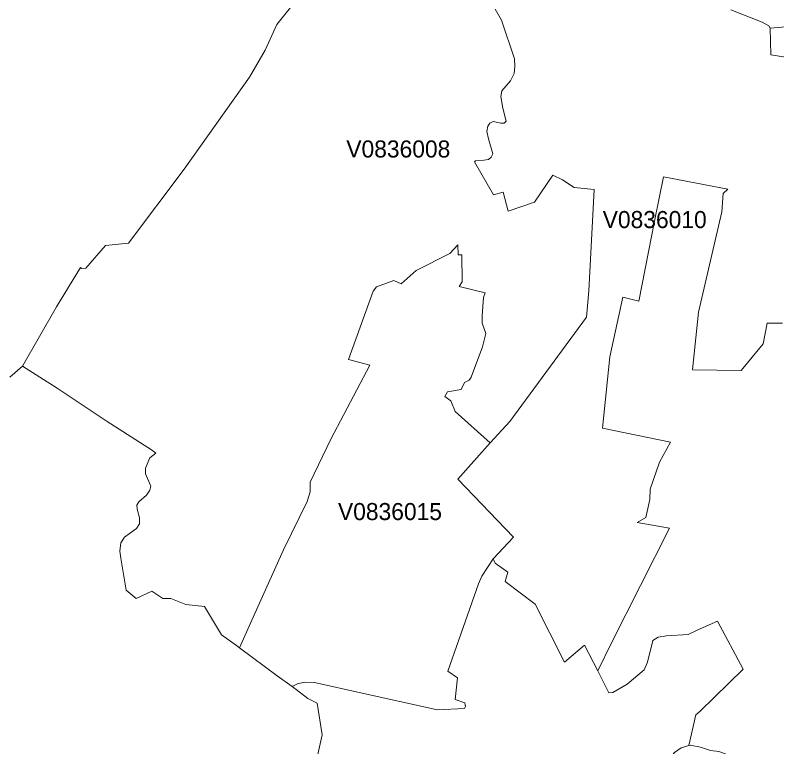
# Model space of a CAD drawing. Extents: x 369010 to 735936, y 6377141 to 6616555.
# Drawn here: x 582550 to 587016, y 6519054 to 6523343 of the extents above; entities that cross this region are included whole.
import ezdxf
from ezdxf.enums import TextEntityAlignment as Align

# ---------------------------------------------------------------- set-up
doc = ezdxf.new("R2010")
doc.units = 0
doc.header["$LTSCALE"] = 40
doc.layers.add('3', color=7, linetype='Continuous', lineweight=13)
doc.layers.add('4', color=7, linetype='Continuous')

msp = doc.modelspace()

# ---------------------------------------------------------------- linework, layer by layer
at = {"layer": '3'}
for points in [[(582518.64, 6521220.16), (582592.78, 6521285.2), (582793.21, 6521632.76), (582932.4, 6521864.14), (582939.35, 6521858.18), (582964.51, 6521860.17), (583080.03, 6521993.07), (583215.24, 6522005.97), (583541.62, 6522440.09), (583924.76, 6522978.97), (584016.12, 6523137.69), (584084.47, 6523288.13), (584330.91, 6523596.63)], [(584330.91, 6523596.63), (584084.47, 6523288.13), (584016.12, 6523137.69), (583924.76, 6522978.97), (583541.62, 6522440.09), (583215.24, 6522005.97), (583080.03, 6521993.07), (582964.51, 6521860.17), (582939.35, 6521858.18), (582932.4, 6521864.14), (582793.21, 6521632.76), (582592.78, 6521285.2), (582797.02, 6521156.77), (583083.83, 6520964.46), (583356.25, 6520790.35), (583374.79, 6520775.62), (583339.87, 6520747.98), (583313.88, 6520687.74), (583314.55, 6520653.81), (583345.16, 6520581.65), (583339.87, 6520557.32), (583319.35, 6520528.52), (583274.33, 6520490.45), (583264.23, 6520471.26), (583266.38, 6520446.93), (583280.12, 6520395.62), (583279.63, 6520361.2), (583262.08, 6520332.56), (583191.08, 6520282.25), (583169.4, 6520248.82), (583163.61, 6520200.16), (583169.56, 6520160.27), (583200.51, 6519971.1), (583258.77, 6519923.44), (583352.12, 6519966.8), (583416.5, 6519922.94), (583463.17, 6519923.6), (583550.56, 6519888.02), (583660.62, 6519875.28), (583760.08, 6519709.28), (583847.47, 6519646.72), (583865.51, 6519633.31), (583938.17, 6519796.66), (584123.86, 6520208.6), (584262.55, 6520491.45), (584279.43, 6520547.55), (584280.43, 6520605.15), (584402.07, 6520858.04), (584628.98, 6521290.83), (584504.19, 6521323.93), (584649.34, 6521724.12), (584668.53, 6521750.77), (584769.99, 6521787.18), (584814.34, 6521767.81), (584901.9, 6521845.77), (585099.18, 6521946.06), (585145.19, 6521996.21), (585148.33, 6521937.46), (585169.68, 6521937.46), (585170.67, 6521780.56), (585153.46, 6521752.09), (585305.89, 6521715.85), (585297.45, 6521688.04), (585287.85, 6521581.29), (585287.85, 6521537.6), (585310.19, 6521476.69), (585290, 6521397.75), (585224.79, 6521220.66), (585213.21, 6521202.45), (585184.25, 6521188.55)], [(585184.25, 6521188.55), (585165.05, 6521148), (585086.1, 6521135.26), (585070.21, 6521107.45), (585105.3, 6521081.8), (585130.95, 6521019.9), (585335.85, 6520836.36), (585450.04, 6520960.15), (585901.37, 6521572.85), (585913.29, 6521727.76), (585946.39, 6522320.1), (585827.89, 6522333.01), (585759.7, 6522377.86), (585704.09, 6522405.5), (585596.35, 6522247.61), (585441.6, 6522194.15), (585411.81, 6522306.2), (585355.21, 6522290.31), (585242.83, 6522482.96), (585249.45, 6522488.25), (585299.44, 6522492.06), (585326.25, 6522497.85), (585341.64, 6522511.26), (585351.24, 6522530.62), (585325.25, 6522618.01), (585315.66, 6522661.21), (585321.45, 6522691.99), (585332.87, 6522710.86), (585354.05, 6522720.46), (585399.07, 6522709.04), (585417.44, 6522709.04), (585429.85, 6522722.44), (585409.66, 6522797.41), (585397.25, 6522865.6), (585404.86, 6522899.2), (585454.84, 6522958.78), (585477.02, 6523000.98), (585480.83, 6523042.2), (585477.85, 6523087.21), (585402.05, 6523312.96), (585365.47, 6523378.33)], [(585365.47, 6523378.33), (585402.05, 6523312.96), (585477.85, 6523087.21), (585480.83, 6523042.2), (585477.02, 6523000.98), (585454.84, 6522958.78), (585404.86, 6522899.2), (585397.25, 6522865.6), (585409.66, 6522797.41), (585429.85, 6522722.44), (585417.44, 6522709.04), (585399.07, 6522709.04), (585354.05, 6522720.46), (585332.87, 6522710.86), (585321.45, 6522691.99), (585315.66, 6522661.21), (585325.25, 6522618.01), (585351.24, 6522530.62), (585341.64, 6522511.26), (585326.25, 6522497.85), (585299.44, 6522492.06), (585249.45, 6522488.25), (585242.83, 6522482.96)], [(587374.52, 6523048.82), (586982.28, 6523110.22), (586976.98, 6523266.62), (586969.87, 6523280.02), (586929.98, 6523301.37), (586746.77, 6523375.19)], [(586746.77, 6523375.19), (586929.98, 6523301.37), (586969.87, 6523280.02), (586976.98, 6523266.62), (587114.85, 6523278.2)], [(587114.85, 6523278.2), (586976.98, 6523266.62), (586982.28, 6523110.22), (587374.52, 6523048.82)], [(585242.83, 6522482.96), (585355.21, 6522290.31), (585411.81, 6522306.2), (585441.6, 6522194.15), (585596.35, 6522247.61), (585704.09, 6522405.5), (585759.7, 6522377.86), (585827.89, 6522333.01), (585946.39, 6522320.1), (585913.29, 6521727.76), (585901.37, 6521572.85), (585450.04, 6520960.15), (585335.85, 6520836.36)], [(585335.85, 6520836.36), (585146.51, 6520623.69), (585471.89, 6520283.24), (585352.4, 6520156.3), (585365.31, 6520129.66), (585439.95, 6520077.36), (585423.89, 6520022.91), (585599, 6519889.51), (585772.45, 6519549.4), (585889.79, 6519649.69), (585967.41, 6519498.26), (586047.51, 6519662.6), (586387.96, 6520336.04), (586196.96, 6520369.47), (586248.27, 6520397.94), (586272.1, 6520502.7), (586274.42, 6520564.27), (586327.88, 6520722.49), (586392.76, 6520839.67), (585994.39, 6520921.76), (586037.75, 6521340.65), (586112.89, 6521690.52), (586208.38, 6521665.53), (586300.57, 6522144.83), (586352.87, 6522396.07), (586728.56, 6522323.25), (586702.41, 6522298.09), (586693.31, 6522190.02), (586556.6, 6521601.48), (586521.35, 6521263.69), (586808.17, 6521259.06), (586936.77, 6521416.12), (586960.76, 6521536.77), (587049.14, 6521537.93)], [(587049.14, 6521537.93), (586960.76, 6521536.77), (586936.77, 6521416.12), (586808.17, 6521259.06), (586521.35, 6521263.69), (586556.6, 6521601.48), (586693.31, 6522190.02), (586702.41, 6522298.09), (586728.56, 6522323.25), (586352.87, 6522396.07), (586300.57, 6522144.83), (586208.38, 6521665.53), (586112.89, 6521690.52), (586037.75, 6521340.65), (585994.39, 6520921.76), (586392.76, 6520839.67), (586327.88, 6520722.49), (586274.42, 6520564.27), (586272.1, 6520502.7), (586248.27, 6520397.94), (586196.96, 6520369.47), (586387.96, 6520336.04), (586047.51, 6519662.6), (585967.41, 6519498.26), (586031.46, 6519369.17), (586054.96, 6519372.31), (586139.2, 6519421.46), (586238.51, 6519505.71), (586257.7, 6519549.56), (586288.65, 6519676.51), (586321.75, 6519696.7), (586369.75, 6519704.31), (586496.69, 6519711.76), (586549.98, 6519738.4), (586668.15, 6519790.04), (586819.76, 6519509.35), (586567.03, 6519262.75), (586541.38, 6519241.4), (586501.16, 6519060.33), (586508.77, 6519062.32), (586570.01, 6519051.23)], [(586454.82, 6519048.42), (586501.16, 6519060.33), (586541.38, 6519241.4), (586567.03, 6519262.75), (586819.76, 6519509.35), (586668.15, 6519790.04), (586549.98, 6519738.4), (586496.69, 6519711.76), (586369.75, 6519704.31), (586321.75, 6519696.7), (586288.65, 6519676.51), (586257.7, 6519549.56), (586238.51, 6519505.71), (586139.2, 6519421.46), (586054.96, 6519372.31), (586031.46, 6519369.17), (585967.41, 6519498.26), (585889.79, 6519649.69), (585772.45, 6519549.4), (585599, 6519889.51), (585423.89, 6520022.91), (585439.95, 6520077.36), (585365.31, 6520129.66), (585352.4, 6520156.3), (585286.36, 6520054.85), (585267.82, 6520009.67), (585086.43, 6519497.43), (585144.03, 6519458.87), (585131.28, 6519330.93), (585187.89, 6519311.74), (585190.53, 6519290.55), (585184.25, 6519278.8), (585027.35, 6519271.35), (584584.96, 6519368.34), (584305.42, 6519431.23), (584247.82, 6519432.39), (584206.28, 6519423.78), (584174.51, 6519406.24), (584197.51, 6519389.52), (584266.36, 6519337.06), (584320.48, 6519309.09), (584349.61, 6519123.39), (584252.62, 6518684.14)]]:
    msp.add_lwpolyline(points, dxfattribs=at)
for points in [[(583865.51, 6519633.31), (584086.62, 6519469.96), (584174.51, 6519406.24), (584206.28, 6519423.78), (584247.82, 6519432.39), (584305.42, 6519431.23), (584584.96, 6519368.34), (585027.35, 6519271.35), (585184.25, 6519278.8), (585190.53, 6519290.55), (585187.89, 6519311.74), (585131.28, 6519330.93), (585144.03, 6519458.87), (585086.43, 6519497.43), (585267.82, 6520009.67), (585286.36, 6520054.85), (585352.4, 6520156.3), (585471.89, 6520283.24), (585146.51, 6520623.69), (585335.85, 6520836.36), (585130.95, 6521019.9), (585105.3, 6521081.8), (585070.21, 6521107.45), (585086.1, 6521135.26), (585165.05, 6521148), (585184.25, 6521188.55), (585213.21, 6521202.45), (585224.79, 6521220.66), (585290, 6521397.75), (585310.19, 6521476.69), (585287.85, 6521537.6), (585287.85, 6521581.29), (585297.45, 6521688.04), (585305.89, 6521715.85), (585153.46, 6521752.09), (585170.67, 6521780.56), (585169.68, 6521937.46), (585148.33, 6521937.46), (585145.19, 6521996.21), (585099.18, 6521946.06), (584901.9, 6521845.77), (584814.34, 6521767.81), (584769.99, 6521787.18), (584668.53, 6521750.77), (584649.34, 6521724.12), (584504.19, 6521323.93), (584628.98, 6521290.83), (584402.07, 6520858.04), (584280.43, 6520605.15), (584279.43, 6520547.55), (584262.55, 6520491.45), (584123.86, 6520208.6), (583938.17, 6519796.66)], [(586501.16, 6519060.33), (586454.82, 6519048.42), (586417.58, 6519020.45), (586284.52, 6518850.97), (586223.94, 6518798.51), (586263.99, 6518724.69), (586255.22, 6518685.47), (586283.36, 6518660.31), (586217.32, 6518277.83), (586791.12, 6518125.4), (586905.49, 6518981.39), (586838.79, 6518983.04), (586746.27, 6519000.26), (586676.1, 6519026.41), (586627.61, 6519032.53), (586570.01, 6519051.23), (586508.77, 6519062.32)]]:
    msp.add_lwpolyline(points, close=True, dxfattribs=at)

# ---------------------------------------------------------------- texts
at = {"layer": '4'}
for s, p in [('V0836008', (584796.96, 6522508.66)), ('V0836010', (586300.57, 6522094.83)), ('V0836015', (584748.09, 6520382.83))]:
    msp.add_text(s, height=100, dxfattribs=at).set_placement(p, align=Align.CENTER)

doc.saveas('drawing.dxf')
